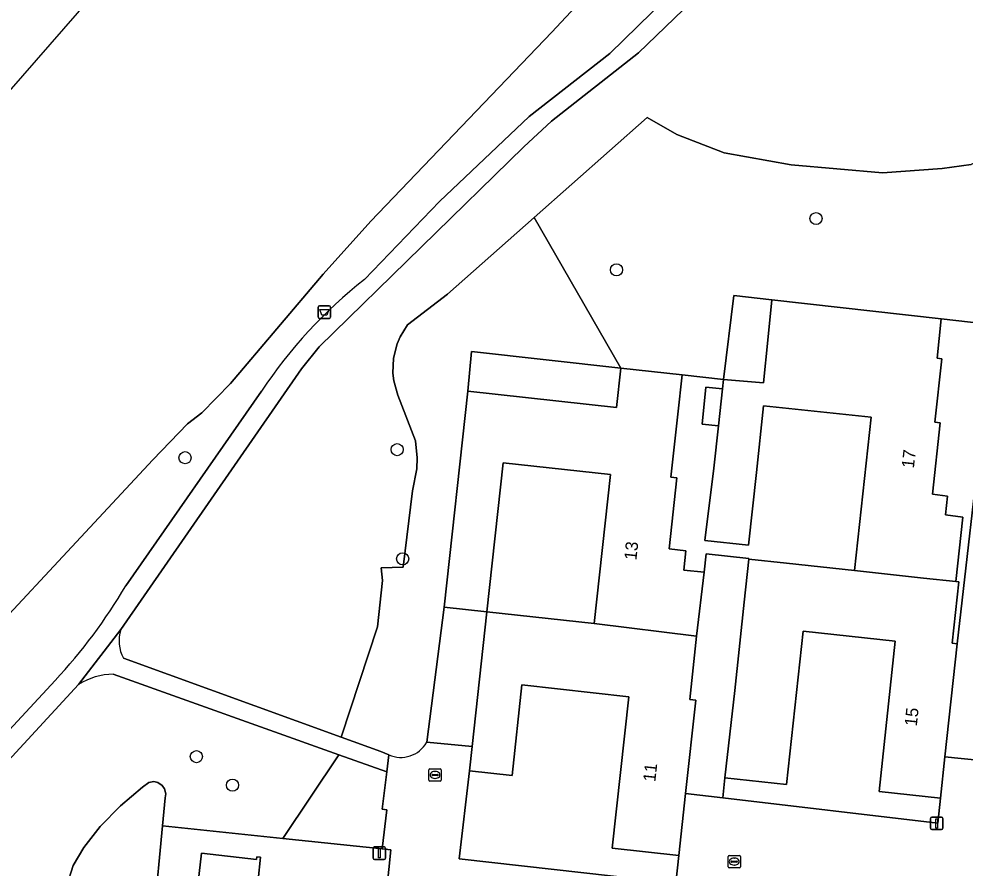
# Model space of a CAD drawing. Extents: x 162396 to 163643, y 386452 to 387406.
# Drawn here: x 162580.4 to 162656.8, y 386667.5 to 386736 of the extents above; entities that cross this region are included whole.
import ezdxf

# ---------------------------------------------------------------- set-up
doc = ezdxf.new("R2010")
doc.units = 0
for name, color, linetype in [('IMGEO_Afvalbak', 7, 'Continuous'), ('IMGEO_Boom', 7, 'Continuous'), ('IMGEO_Erf', 7, 'Continuous'), ('IMGEO_Groenvoorziening', 7, 'Continuous'), ('IMGEO_Hek', 7, 'Continuous'), ('IMGEO_Kolk', 7, 'Continuous'), ('IMGEO_Lichtmast', 7, 'Continuous'), ('IMGEO_Meer_plas_ven_vijver', 7, 'Continuous'), ('IMGEO_Pand', 7, 'Continuous'), ('IMGEO_Pand_nummerreeks', 7, 'Continuous'), ('IMGEO_Rijbaan_lokaal_open', 7, 'Continuous'), ('IMGEO_Voetpad_gesloten', 7, 'Continuous'), ('IMGEO_Voetpad_open', 7, 'Continuous')]:
    doc.layers.add(name, color=color, linetype=linetype)

msp = doc.modelspace()

# ---------------------------------------------------------------- linework, layer by layer
at = {"layer": 'IMGEO_Afvalbak'}
for p, q in [((162604.583, 386711.927), (162604.583, 386712.727)), ((162604.583, 386712.727), (162604.583, 386711.927)), ((162604.683, 386712.827), (162605.473, 386712.827)), ((162605.473, 386712.827), (162604.683, 386712.827)), ((162605.573, 386712.727), (162605.573, 386711.927)), ((162605.573, 386711.927), (162605.573, 386712.727)), ((162605.473, 386711.827), (162604.683, 386711.827)), ((162604.683, 386711.827), (162605.473, 386711.827))]:
    msp.add_line(p, q, dxfattribs=at)
msp.add_lwpolyline([(162604.726, 386712.541), (162605.43, 386712.541), (162605.281, 386712.071), (162604.875, 386712.071), (162604.726, 386712.541)], dxfattribs=at)
for centre, start, end in [((162604.683, 386712.727), 90, 180), ((162604.683, 386712.727), 90, 180), ((162605.473, 386712.727), 0, 90), ((162605.473, 386712.727), 360, 90), ((162604.683, 386711.927), 180, 270), ((162604.683, 386711.927), 180, 270), ((162605.473, 386711.927), 270, 0), ((162605.473, 386711.927), 270, 0)]:
    msp.add_arc(centre, 0.1, start, end, dxfattribs=at)
at = {"layer": 'IMGEO_Boom'}
for centre in [(162644.75, 386719.869), (162628.648, 386715.744), (162610.962, 386701.243), (162593.842, 386700.591), (162611.399, 386692.44), (162594.756, 386676.494), (162597.674, 386674.19)]:
    msp.add_circle(centre, 0.489, dxfattribs=at)
at = {"layer": 'IMGEO_Erf'}
for points in [[(162641.18, 386713.312), (162638.109, 386713.657), (162637.281, 386706.897), (162640.504, 386706.623), (162640.853, 386710.075)], [(162658.269, 386704.137), (162657.591, 386704.213), (162658.389, 386711.381), (162654.858, 386711.777), (162654.527, 386708.61), (162654.892, 386708.571), (162654.344, 386703.452), (162654.774, 386703.406), (162654.158, 386697.661), (162655.349, 386697.488), (162655.2, 386695.979), (162656.593, 386695.788), (162656.019, 386690.599), (162656.259, 386690.573), (162655.73, 386685.634), (162656.13, 386685.591)], [(162616.96, 386709.151), (162616.663, 386705.952), (162628.656, 386704.637), (162629.005, 386707.818)], [(162649.19, 386703.854), (162640.521, 386704.783), (162639.942, 386699.387), (162639.314, 386693.533), (162635.78, 386693.93), (162636.516, 386699.754), (162636.881, 386703.162), (162635.553, 386703.304), (162635.872, 386706.282), (162637.2, 386706.14), (162637.281, 386706.897), (162633.945, 386707.276), (162633.596, 386704.095), (162633.041, 386699.035), (162633.523, 386698.982), (162632.893, 386693.236), (162634.257, 386693.095), (162634.095, 386691.526), (162635.717, 386691.358), (162635.892, 386692.856), (162639.331, 386692.47), (162639.324, 386692.409), (162642.368, 386692.083), (162647.865, 386691.494)], [(162628.159, 386699.228), (162619.508, 386700.176), (162618.191, 386688.168), (162626.842, 386687.22)], [(162654.582, 386671.122), (162654.796, 386673.146), (162649.841, 386673.677), (162651.141, 386685.802), (162643.713, 386686.598), (162642.37, 386674.236), (162637.399, 386674.776), (162637.224, 386673.17)], [(162615.958, 386668.261), (162633.436, 386666.294), (162633.669, 386668.517), (162628.308, 386669.105), (162629.648, 386681.326), (162621.021, 386682.272), (162620.221, 386674.974), (162616.786, 386675.351)], [(162610.449, 386668.978), (162609.749, 386669.065), (162601.733, 386669.905), (162592.028, 386670.923), (162591.351, 386663.817), (162594.573, 386663.463), (162594.971, 386667.081), (162595.168, 386668.713), (162599.619, 386668.21), (162599.642, 386668.409), (162599.94, 386668.376), (162599.735, 386666.557), (162608.75, 386665.564), (162608.59, 386664.114), (162609.92, 386663.966)]]:
    msp.add_lwpolyline(points, close=True, dxfattribs=at)
at = {"layer": 'IMGEO_Groenvoorziening'}
for points in [[(162608.313, 386714.961), (162614.384, 386721.241), (162621.615, 386728.112), (162628.115, 386733.182), (162637.117, 386741.982), (162644.231, 386750), (162646.863, 386753.13), (162649.728, 386758.137), (162654.666, 386765.289), (162656.677, 386767.332), (162658.879, 386769.57), (162664.898, 386775.275), (162682.253, 386791.498), (162686.154, 386795.371), (162702.584, 386813.696), (162708.983, 386821.684), (162713.413, 386827.33), (162729.888, 386851.158)], [(162717.906, 386831.341), (162712.289, 386823.283), (162706.462, 386815.907), (162703.352, 386812.186), (162701.771, 386810.396), (162687.518, 386794.754), (162682.218, 386789.459), (162662.735, 386771.054), (162663.31, 386770.435), (162658.454, 386765.259), (162657.709, 386766.147), (162654.226, 386762.291), (162648.532, 386753.087), (162646.042, 386750), (162639.8, 386742.277), (162630.435, 386733.238), (162623.408, 386727.718), (162621.188, 386725.66), (162604.666, 386709.543), (162603.242, 386707.753), (162588.661, 386686.744)], [(162637.523, 386750), (162623.43, 386734.889), (162608.818, 386719.662), (162604.979, 386715.39), (162597.512, 386706.577), (162595.184, 386704.208), (162594.043, 386703.318), (162591.253, 386700.409), (162552.766, 386659.148)], [(162588.87, 386684.425), (162606.443, 386678.063), (162609.375, 386686.956), (162609.766, 386690.693), (162609.661, 386691.702), (162611.45, 386691.771), (162612.199, 386697.917), (162612.542, 386699.682), (162612.574, 386700.582), (162612.44, 386701.953), (162611.015, 386705.635), (162610.687, 386706.8), (162610.616, 386707.402), (162610.665, 386708.612), (162610.963, 386709.785), (162611.203, 386710.342), (162611.792, 386711.291), (162615.016, 386713.776), (162622.004, 386719.949), (162631.137, 386728.017), (162633.511, 386726.65), (162637.332, 386725.167), (162642.757, 386724.204), (162650.103, 386723.566), (162654.931, 386723.909), (162657.28, 386724.217)], [(162614.754, 386688.545), (162616.663, 386705.952), (162616.96, 386709.151), (162629.005, 386707.818), (162622.004, 386719.949), (162615.016, 386713.776), (162611.792, 386711.291), (162611.203, 386710.342), (162610.963, 386709.785), (162610.665, 386708.612), (162610.616, 386707.402), (162610.687, 386706.8), (162611.015, 386705.635), (162612.44, 386701.953), (162612.574, 386700.582), (162612.542, 386699.682), (162612.199, 386697.917), (162611.45, 386691.771), (162609.661, 386691.702), (162609.766, 386690.693), (162609.375, 386686.956), (162606.443, 386678.063), (162609.64, 386676.906), (162610.28, 386676.639)], [(162589.056, 386690.275), (162600.02, 386705.967)], [(162613.339, 386677.648), (162614.754, 386688.545)], [(162584.448, 386662.137), (162584.159, 386663.601), (162584.117, 386664.44), (162584.297, 386666.11), (162584.82, 386667.705), (162585.664, 386669.157), (162587.003, 386670.859), (162588.62, 386672.535), (162590.404, 386674.032), (162590.907, 386674.421), (162591.332, 386674.478), (162591.645, 386674.404), (162591.999, 386674.162), (162592.182, 386673.897), (162592.283, 386673.481), (162592.242, 386673.162), (162592.028, 386670.923), (162601.733, 386669.905), (162606.26, 386676.648), (162588.055, 386683.142)], [(162540.863, 386647.656), (162548.416, 386644.928), (162549.205, 386645.809), (162583.358, 386682.638)], [(162585.251, 386682.32), (162552.759, 386647.097), (162553.905, 386647.412), (162554.758, 386647.536), (162555.62, 386647.57), (162557.329, 386647.367), (162562.706, 386645.266), (162565.417, 386644.265), (162568.605, 386643.432), (162571.863, 386642.938), (162575.154, 386642.786), (162577.994, 386643.962), (162580.239, 386645.21), (162582.341, 386646.687), (162583.233, 386647.877), (162583.952, 386649.088), (162584.54, 386650.368), (162584.991, 386651.702), (162585.3, 386653.076), (162585.464, 386654.475), (162584.448, 386662.137)]]:
    msp.add_lwpolyline(points, dxfattribs=at)
for points in [[(162638.109, 386713.657), (162641.18, 386713.312), (162654.858, 386711.777), (162658.389, 386711.381), (162659.139, 386718.151), (162659.953, 386725.482), (162657.28, 386724.217), (162654.931, 386723.909), (162650.103, 386723.566), (162642.757, 386724.204), (162637.332, 386725.167), (162633.511, 386726.65), (162631.137, 386728.017), (162622.004, 386719.949), (162629.005, 386707.818), (162633.945, 386707.276), (162637.281, 386706.897)], [(162610.116, 386672.206), (162609.754, 386672.253), (162610.116, 386675.272), (162606.26, 386676.648), (162601.733, 386669.905), (162609.749, 386669.065)], [(162591.351, 386663.817), (162592.028, 386670.923), (162592.242, 386673.162), (162592.283, 386673.481), (162592.182, 386673.897), (162591.999, 386674.162), (162591.645, 386674.404), (162591.332, 386674.478), (162590.907, 386674.421), (162590.404, 386674.032), (162588.62, 386672.535), (162587.003, 386670.859), (162585.664, 386669.157), (162584.82, 386667.705), (162584.297, 386666.11), (162584.117, 386664.44)]]:
    msp.add_lwpolyline(points, close=True, dxfattribs=at)
for centre, radius, start, end in [((162631.942, 386684.854), 38.272, 128.1253, 146.51893), ((162551.942, 386712.022), 43.016, 316.91441, 329.63202), ((162591.44, 386685.826), 2.926, 161.70794, 208.5918), ((162588.158, 386677.596), 5.546, 91.06614, 121.61113), ((162611.251, 386678.835), 2.402, 246.13808, 330.37183)]:
    msp.add_arc(centre, radius, start, end, dxfattribs=at)
at = {"layer": 'IMGEO_Hek'}
for points in [[(162616.663, 386705.952), (162616.96, 386709.151), (162629.005, 386707.818)], [(162633.945, 386707.276), (162637.281, 386706.897)]]:
    msp.add_lwpolyline(points, dxfattribs=at)
at = {"layer": 'IMGEO_Kolk'}
for p, q in [((162613.509, 386674.59), (162613.509, 386675.442)), ((162613.584, 386675.516), (162614.436, 386675.516)), ((162613.997, 386675.296), (162614.022, 386675.296)), ((162614.51, 386675.442), (162614.51, 386674.59)), ((162614.436, 386674.516), (162613.584, 386674.516)), ((162613.768, 386675.01), (162613.768, 386675.022)), ((162614.206, 386674.973), (162613.808, 386674.973)), ((162613.811, 386675.059), (162614.209, 386675.059)), ((162614.02, 386674.736), (162613.995, 386674.736)), ((162614.252, 386675.022), (162614.252, 386675.01)), ((162637.654, 386667.603), (162637.654, 386668.455)), ((162637.729, 386668.529), (162638.581, 386668.529)), ((162638.142, 386668.309), (162638.167, 386668.309)), ((162638.655, 386668.455), (162638.655, 386667.603)), ((162637.913, 386668.023), (162637.913, 386668.035)), ((162638.351, 386667.986), (162637.953, 386667.986)), ((162637.956, 386668.072), (162638.354, 386668.072)), ((162638.165, 386667.749), (162638.14, 386667.749)), ((162638.397, 386668.035), (162638.397, 386668.023)), ((162638.581, 386667.529), (162637.729, 386667.529))]:
    msp.add_line(p, q, dxfattribs=at)
for points in [[(162613.509, 386674.59), (162613.509, 386675.442)], [(162613.584, 386675.516), (162614.436, 386675.516)], [(162614.51, 386675.442), (162614.51, 386674.59)], [(162614.436, 386674.516), (162613.584, 386674.516)], [(162637.654, 386667.603), (162637.654, 386668.455)], [(162637.729, 386668.529), (162638.581, 386668.529)], [(162638.655, 386668.455), (162638.655, 386667.603)], [(162638.581, 386667.529), (162637.729, 386667.529)]]:
    msp.add_lwpolyline(points, dxfattribs=at)
for centre, radius, start, end in [((162613.586, 386675.44), 0.0765, 91.55205, 178.44795), ((162613.586, 386675.44), 0.0765, 91.55205, 178.44795), ((162614.434, 386675.44), 0.0765, 1.55205, 88.44795), ((162614.434, 386675.44), 0.0765, 1.55205, 88.44795), ((162613.586, 386674.592), 0.0765, 181.55205, 268.44795), ((162613.586, 386674.592), 0.0765, 181.55205, 268.44795), ((162613.808, 386675.019), 0.0403, 85.87752, 175.75265), ((162613.805, 386675.009), 0.0366, 178.93798, 274.71019), ((162614.209, 386675.016), 0.043, 264.86636, 352.45326), ((162614.213, 386675.021), 0.0386, 1.73085, 96.63898), ((162614.434, 386674.592), 0.0765, 271.55205, 358.44795), ((162614.434, 386674.592), 0.0765, 271.55205, 358.44795), ((162637.731, 386668.453), 0.0765, 91.55205, 178.44795), ((162637.731, 386668.453), 0.0765, 91.55205, 178.44795), ((162638.579, 386668.453), 0.0765, 1.55205, 88.44795), ((162638.579, 386668.453), 0.0765, 1.55205, 88.44795), ((162637.731, 386667.605), 0.0765, 181.55205, 268.44795), ((162637.731, 386667.605), 0.0765, 181.55205, 268.44795), ((162637.953, 386668.032), 0.0403, 85.87752, 175.75265), ((162637.95, 386668.022), 0.0366, 178.93798, 274.71019), ((162638.354, 386668.029), 0.043, 264.86636, 352.45326), ((162638.358, 386668.034), 0.0386, 1.73085, 96.63898), ((162638.579, 386667.605), 0.0765, 271.55205, 358.44795), ((162638.579, 386667.605), 0.0765, 271.55205, 358.44795)]:
    msp.add_arc(centre, radius, start, end, dxfattribs=at)
for centre, major_axis, ratio, start_param, end_param in [((162613.996, 386675.016), (-0.387, 0.002), 0.722429, 4.712389, 7.853982), ((162614.021, 386675.016), (-0.39, 0.002), 0.717154, 1.570796, 4.712389), ((162638.141, 386668.029), (-0.387, 0.002), 0.722429, 4.712389, 7.853982), ((162638.166, 386668.029), (-0.39, 0.002), 0.717154, 1.570796, 4.712389)]:
    msp.add_ellipse(centre, major_axis=major_axis, ratio=ratio, start_param=start_param, end_param=end_param, dxfattribs=at)
at = {"layer": 'IMGEO_Lichtmast'}
for p, q in [((162653.986, 386670.713), (162653.986, 386671.513)), ((162653.986, 386671.513), (162653.986, 386670.713)), ((162654.086, 386671.613), (162654.876, 386671.613)), ((162654.876, 386671.613), (162654.086, 386671.613)), ((162654.976, 386671.513), (162654.976, 386670.713)), ((162654.976, 386670.713), (162654.976, 386671.513)), ((162654.876, 386670.613), (162654.086, 386670.613)), ((162654.086, 386670.613), (162654.876, 386670.613)), ((162609.017, 386668.31), (162609.017, 386669.11)), ((162609.017, 386669.11), (162609.017, 386668.31)), ((162609.117, 386669.21), (162609.907, 386669.21)), ((162609.907, 386669.21), (162609.117, 386669.21)), ((162610.007, 386669.11), (162610.007, 386668.31)), ((162610.007, 386668.31), (162610.007, 386669.11)), ((162609.907, 386668.21), (162609.117, 386668.21)), ((162609.117, 386668.21), (162609.907, 386668.21))]:
    msp.add_line(p, q, dxfattribs=at)
for points in [[(162654.406, 386671.488), (162654.556, 386671.488), (162654.556, 386670.738), (162654.406, 386670.738), (162654.406, 386671.488)], [(162609.437, 386669.085), (162609.587, 386669.085), (162609.587, 386668.335), (162609.437, 386668.335), (162609.437, 386669.085)]]:
    msp.add_lwpolyline(points, dxfattribs=at)
for centre, start, end in [((162654.086, 386671.513), 90, 180), ((162654.086, 386671.513), 90, 180), ((162654.876, 386671.513), 0, 90), ((162654.876, 386671.513), 360, 90), ((162654.086, 386670.713), 180, 270), ((162654.086, 386670.713), 180, 270), ((162654.876, 386670.713), 270, 0), ((162654.876, 386670.713), 270, 0), ((162609.117, 386669.11), 90, 180), ((162609.117, 386669.11), 90, 180), ((162609.907, 386669.11), 0, 90), ((162609.907, 386669.11), 360, 90), ((162609.117, 386668.31), 180, 270), ((162609.117, 386668.31), 180, 270), ((162609.907, 386668.31), 270, 0), ((162609.907, 386668.31), 270, 0)]:
    msp.add_arc(centre, 0.1, start, end, dxfattribs=at)
at = {"layer": 'IMGEO_Meer_plas_ven_vijver'}
for points in [[(162730.492, 386868.979), (162711.271, 386880.943), (162525.627, 386668.286)], [(162552.766, 386659.148), (162591.253, 386700.409), (162594.043, 386703.318), (162595.184, 386704.208), (162597.512, 386706.577), (162604.979, 386715.39), (162608.818, 386719.662), (162623.43, 386734.889), (162637.523, 386750)]]:
    msp.add_lwpolyline(points, dxfattribs=at)
at = {"layer": 'IMGEO_Pand'}
for points in [[(162654.774, 386703.406), (162654.344, 386703.452), (162654.892, 386708.571), (162654.527, 386708.61), (162654.858, 386711.777), (162641.18, 386713.312), (162640.853, 386710.075), (162640.504, 386706.623), (162637.281, 386706.897), (162637.2, 386706.14), (162636.881, 386703.162), (162636.516, 386699.754), (162635.78, 386693.93), (162639.314, 386693.533), (162639.942, 386699.387), (162640.521, 386704.783), (162649.19, 386703.854), (162647.865, 386691.494), (162653.431, 386690.876), (162656.019, 386690.599), (162656.593, 386695.788), (162655.2, 386695.979), (162655.349, 386697.488), (162654.158, 386697.661)], [(162629.005, 386707.818), (162628.656, 386704.637), (162616.663, 386705.952), (162614.754, 386688.545), (162618.191, 386688.168), (162619.508, 386700.176), (162628.159, 386699.228), (162626.842, 386687.22), (162635.117, 386686.204), (162635.717, 386691.358), (162634.095, 386691.526), (162634.257, 386693.095), (162632.893, 386693.236), (162633.523, 386698.982), (162633.041, 386699.035), (162633.596, 386704.095), (162633.945, 386707.276)], [(162637.2, 386706.14), (162635.872, 386706.282), (162635.553, 386703.304), (162636.881, 386703.162)], [(162656.259, 386690.573), (162656.019, 386690.599), (162653.431, 386690.876), (162647.865, 386691.494), (162642.368, 386692.083), (162639.324, 386692.409), (162638.954, 386688.953), (162638.191, 386681.836), (162637.399, 386674.776), (162642.37, 386674.236), (162643.713, 386686.598), (162651.141, 386685.802), (162649.841, 386673.677), (162654.796, 386673.146), (162655.154, 386676.489), (162656.13, 386685.591), (162655.73, 386685.634)], [(162616.786, 386675.351), (162620.221, 386674.974), (162621.021, 386682.272), (162629.648, 386681.326), (162628.308, 386669.105), (162633.669, 386668.517), (162634.219, 386673.532), (162635.041, 386681.033), (162634.556, 386681.086), (162635.117, 386686.204), (162626.842, 386687.22), (162618.191, 386688.168), (162617, 386677.306)], [(162589.976, 386651.544), (162592.958, 386651.21), (162593.528, 386656.305), (162594.014, 386656.252), (162594.151, 386657.498), (162602.729, 386656.552), (162601.831, 386648.402), (162610.208, 386647.493), (162610.224, 386647.635), (162610.731, 386647.58), (162612.099, 386659.995), (162608.185, 386660.426), (162608.59, 386664.114), (162608.75, 386665.564), (162599.735, 386666.557), (162599.94, 386668.376), (162599.642, 386668.409), (162599.619, 386668.21), (162595.168, 386668.713), (162594.971, 386667.081), (162594.573, 386663.463), (162591.351, 386663.817), (162590.56, 386656.632)]]:
    msp.add_lwpolyline(points, close=True, dxfattribs=at)
at = {"layer": 'IMGEO_Rijbaan_lokaal_open'}
for points in [[(162638.954, 386688.953), (162639.324, 386692.409), (162639.331, 386692.47), (162635.892, 386692.856), (162635.717, 386691.358), (162635.117, 386686.204), (162634.556, 386681.086), (162635.041, 386681.033), (162634.219, 386673.532), (162637.224, 386673.17), (162637.399, 386674.776), (162638.191, 386681.836)], [(162618.191, 386688.168), (162614.754, 386688.545), (162613.339, 386677.648), (162617, 386677.306)]]:
    msp.add_lwpolyline(points, close=True, dxfattribs=at)
for points in [[(162727.566, 386670.164), (162708.666, 386672.324), (162708.493, 386672.348), (162708.151, 386672.418), (162707.816, 386672.519), (162696.344, 386676.37), (162678.572, 386678.387), (162676.339, 386678.636), (162675.851, 386674.18), (162658.039, 386676.168), (162655.154, 386676.489), (162654.796, 386673.146), (162654.582, 386671.122), (162637.224, 386673.17), (162634.219, 386673.532), (162633.669, 386668.517), (162633.436, 386666.294), (162615.958, 386668.261), (162616.786, 386675.351), (162617, 386677.306), (162613.339, 386677.648)], [(162610.28, 386676.639), (162610.116, 386675.272), (162609.754, 386672.253), (162610.116, 386672.206), (162609.749, 386669.065), (162610.449, 386668.978), (162609.92, 386663.966)]]:
    msp.add_lwpolyline(points, dxfattribs=at)
msp.add_arc((162611.251, 386678.835), 2.402, 246.13808, 330.37183, dxfattribs=at)
at = {"layer": 'IMGEO_Voetpad_gesloten'}
for points in [[(162654.226, 386762.291), (162657.709, 386766.147), (162656.677, 386767.332), (162654.666, 386765.289), (162649.728, 386758.137), (162646.863, 386753.13), (162644.231, 386750), (162637.117, 386741.982), (162628.115, 386733.182), (162621.615, 386728.112), (162614.384, 386721.241), (162608.313, 386714.961)], [(162583.358, 386682.638), (162549.205, 386645.809), (162550.979, 386645.25), (162552.759, 386647.097), (162585.251, 386682.32), (162588.661, 386686.744), (162603.242, 386707.753), (162604.666, 386709.543), (162621.188, 386725.66), (162623.408, 386727.718), (162630.435, 386733.238), (162639.8, 386742.277), (162646.042, 386750), (162648.532, 386753.087), (162654.226, 386762.291)], [(162600.02, 386705.967), (162589.056, 386690.275)], [(162588.661, 386686.744), (162585.251, 386682.32)], [(162588.055, 386683.142), (162606.26, 386676.648), (162610.116, 386675.272), (162610.28, 386676.639), (162609.64, 386676.906), (162606.443, 386678.063), (162588.87, 386684.425)]]:
    msp.add_lwpolyline(points, dxfattribs=at)
for centre, radius, start, end in [((162631.942, 386684.854), 38.272, 128.1253, 146.51893), ((162551.942, 386712.022), 43.016, 316.91441, 329.63202), ((162591.44, 386685.826), 2.926, 161.70794, 208.5918), ((162588.158, 386677.596), 5.546, 91.06614, 121.61113)]:
    msp.add_arc(centre, radius, start, end, dxfattribs=at)
at = {"layer": 'IMGEO_Voetpad_open'}
msp.add_lwpolyline([(162659.248, 386686.555), (162660.124, 386694.395), (162661.048, 386703.828), (162658.269, 386704.137), (162656.13, 386685.591), (162655.154, 386676.489), (162658.039, 386676.168), (162658.477, 386679.687)], close=True, dxfattribs=at)

# ---------------------------------------------------------------- texts
at = {"layer": 'IMGEO_Pand_nummerreeks'}
for s, rotation, p in [('17', 83.88102, (162652.644, 386699.71)), ('13', 83.74011, (162630.255, 386692.3)), ('15', 83.88102, (162652.879, 386678.906)), ('11', 83.74423, (162631.782, 386674.432))]:
    msp.add_text(s, height=1, rotation=rotation, dxfattribs=at).set_placement(p)

doc.saveas('drawing.dxf')
